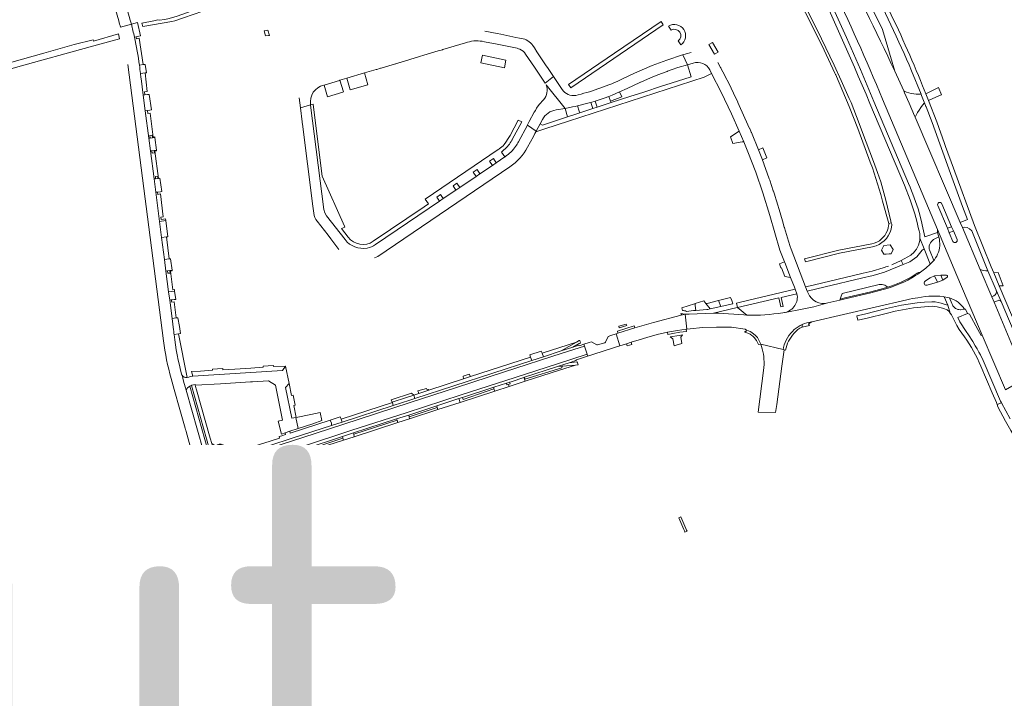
# Model space of a CAD drawing. Header units: metres. Extents: x 166325 to 190320, y 381923 to 404576.
# Tile 470 of 656: x 169647 to 170089, y 392101 to 392405. Entities that reach past the tile are written whole.
import ezdxf

# ---------------------------------------------------------------- set-up
doc = ezdxf.new("R2010")
doc.units = ezdxf.units.M
for name, color, linetype, lineweight in [('B-WE-VH-VERHARDING_ASFALT-GV', 8, 'Continuous', 18), ('B-WE-VH-VERHARDING_BETON-GV', 8, 'Continuous', 18), ('B-WE-VH-VERHARDING_BETONSTRAATSTEEN-GV', 8, 'Continuous', 18), ('B-WE-VH-VERHARDING_HALFVERHARDING-GV', 8, 'Continuous', 18), ('B-WE-VH-VERHARDING_STRAATBAKSTEEN-GV', 8, 'Continuous', 18), ('X-XX-AL-TEKENBLAD-T50', 4, 'Continuous', 50)]:
    doc.layers.add(name, color=color, linetype=linetype, lineweight=lineweight)
doc.styles.add('NLCS-ISO-M500-T50', font='NLCS-ISO.ttf', dxfattribs={"height": 2.5})

msp = doc.modelspace()

# ---------------------------------------------------------------- linework, layer by layer
at = {"layer": 'B-WE-VH-VERHARDING_ASFALT-GV', "flags": 128}
for points in [[(170024.446, 392383.154), (170018.157, 392397.45), (170009.16, 392417.399), (170000.019, 392437.283), (169998.45, 392440.23), (169993.22, 392450.725), (169989.57, 392457.61), (169985.35, 392465.26), (169984.65, 392466.52), (169983.566, 392468.427), (169981.853, 392467.355)], [(170046.03, 392331.99), (170030.53, 392368.77), (170024.446, 392383.154)], [(170049.059, 392361.69), (170048.77, 392362.365), (170046.332, 392368.057), (170044.245, 392372.724), (170043.897, 392373.489), (170039.861, 392382.346)], [(170047.4, 392382.586), (170051.653, 392372.04), (170051.875, 392371.488), (170053.109, 392368.427), (170053.213, 392368.168), (170053.869, 392366.542), (170053.914, 392366.43), (170056.611, 392359.35), (170064.91, 392336.475), (170070.252, 392321.751), (170072.451, 392315.91), (170069.248, 392314.505), (170070.212, 392312.221), (170071.257, 392312.377), (170072.3, 392312.21), (170073.445, 392311.619), (170074.425, 392310.782), (170081.645, 392292.895), (170085.342, 392284.187), (170087.532, 392279.03), (170098.766, 392252.568)], [(170055.009, 392369.193), (170053.802, 392372.265), (170052.365, 392375.875)], [(170034.33, 392369.89), (170058.99, 392311.43), (170067.726, 392290.779), (170079.119, 392263.941), (170089.584, 392239.483), (170096.315, 392243.316), (170098.605, 392244.62), (170084.444, 392278.821), (170083.43, 392281.202), (170078.206, 392293.472), (170070.212, 392312.221), (170069.248, 392314.505), (170049.059, 392361.69)], [(170100.273, 392254.071), (170086.686, 392286.14), (170084.258, 392291.871), (170083.072, 392294.67), (170075.662, 392313.121), (170066.152, 392338.81), (170062.694, 392348.616), (170062.223, 392349.93), (170058.682, 392359.586), (170055.009, 392369.193)], [(170028.67, 392367.95), (170044.17, 392331.21), (170046.78, 392324.69), (170048.891, 392318.408), (170049.762, 392315.089), (170050.492, 392311.736)], [(170065.981, 392306.039), (170064.32, 392309.93), (170063.52, 392311.94), (170059.15, 392322.11)], [(170061, 392322.91), (170065.38, 392312.59), (170066.19, 392310.72), (170067.81, 392306.83)], [(170051.17, 392307.455), (170053, 392302.67), (170055.629, 392296.308), (170055.813, 392295.858), (170057.365, 392297.47), (170055.386, 392302.297), (170055.318, 392302.544), (170055.241, 392303.034), (170055.237, 392303.532), (170055.305, 392304.025), (170055.443, 392304.5), (170055.591, 392304.846), (170055.908, 392305.425), (170056.293, 392305.962), (170056.74, 392306.449), (170057.242, 392306.88), (170057.792, 392307.248), (170058.382, 392307.548), (170059.005, 392307.775), (170059.649, 392307.926), (170059.097, 392310.042), (170053.29, 392308.02), (170052.5, 392312.151), (170051.738, 392315.558), (170050.84, 392318.932)], [(170059.649, 392307.926), (170059.858, 392306.98), (170059.988, 392306.02), (170060.038, 392305.053), (170060.009, 392304.084), (170059.9, 392303.122), (170059.711, 392302.172), (170059.445, 392301.241), (170059.103, 392300.334), (170058.688, 392299.459), (170058.201, 392298.622), (170057.648, 392297.827), (170057.365, 392297.47), (170055.813, 392295.858), (170053.754, 392293.967), (170051.375, 392292.162), (170050.205, 392291.362), (170049.178, 392290.7), (170047.454, 392289.664), (170045.69, 392288.698), (170043.889, 392287.803), (170042.054, 392286.98), (170040.188, 392286.231), (170038.293, 392285.557), (170036.874, 392285.097), (170033.044, 392283.974), (170029.17, 392283.01), (170017.57, 392280.2), (170015.152, 392279.639), (170009.87, 392278.413), (170003.478, 392276.741), (169998.264, 392275.667), (169990.612, 392274.188), (169990.422, 392274.151), (169989.618, 392274.017)], [(170047.122, 392299.913), (170042.775, 392297.415), (170043.685, 392295.626), (170046.6, 392296.906), (170049.752, 392299.161), (170052.187, 392302.061), (170053, 392302.67), (170051.17, 392307.455)], [(170071.209, 392275.672), (170071.621, 392275.65), (170072.456, 392273.744), (170073.418, 392273.466), (170077.154, 392266.483), (170078.606, 392263.769), (170079.119, 392263.941), (170067.726, 392290.779), (170058.99, 392311.43), (170059.097, 392310.042), (170059.649, 392307.926)], [(170047.436, 392300.117), (170047.122, 392299.913)], [(170053.45, 392288.159), (170054.07, 392288.64), (170055.74, 392289.67), (170057.72, 392290.54), (170060.46, 392290.91)], [(170063.331, 392289.959), (170061.36, 392288.69), (170058.96, 392287.71), (170054.34, 392286.38)], [(170060.46, 392290.91), (170063.05, 392290.87)], [(170050.215, 392280.757), (170051.828, 392281.071), (170053.455, 392281.306), (170055.091, 392281.462), (170056.732, 392281.538), (170058.376, 392281.534), (170060.017, 392281.45), (170061.653, 392281.286), (170062.007, 392281.24), (170064.46, 392280.67)], [(170078.48, 392250), (170083.527, 392238.136), (170085.45, 392233.704), (170085.778, 392232.825), (170087.807, 392233.584), (170087.355, 392234.432), (170079.553, 392252.644), (170078.341, 392255.111), (170077.635, 392256.406), (170076.845, 392257.826), (170075.985, 392259.221), (170074.817, 392261.13), (170072.91, 392264.161), (170071.928, 392265.67), (170069.117, 392269.949), (170068.185, 392271.931), (170072.456, 392273.744), (170071.621, 392275.65), (170071.209, 392275.672), (170070.66, 392275.61), (170069.396, 392275.406), (170069.212, 392275.398), (170068.664, 392275.429), (170068.128, 392275.539), (170067.613, 392275.726), (170067.13, 392275.986), (170066.691, 392276.313), (170066.303, 392276.7), (170065.977, 392277.14), (170065.717, 392277.623), (170065.531, 392278.138), (170064.46, 392280.67), (170062.007, 392281.24), (170063.68, 392277.37), (170064.786, 392273.88)], [(169973.498, 392273.008), (169972.152, 392273.103), (169960.733, 392273.913), (169958.587, 392273.911), (169947.664, 392273.434), (169946.435, 392273.38), (169945.781, 392273.351), (169946.532, 392266.714), (169948.044, 392266.885), (169953.641, 392267.416), (169959.95, 392267.629), (169966.595, 392267.54), (169972.773, 392266.591), (169972.914, 392266.553), (169973.038, 392266.477), (169973.134, 392266.372), (169973.199, 392266.237), (169973.223, 392266.137), (169974.237, 392265.868), (169975.009, 392265.568), (169975.718, 392265.164), (169977.419, 392263.849), (169978.223, 392262.908), (169978.777, 392262.093), (169979.73, 392260), (169989.77, 392257.476), (169989.976, 392258.466), (169990.29, 392259.583), (169990.68, 392260.676), (169991.144, 392261.739), (169991.681, 392262.768), (169992.287, 392263.757), (169992.483, 392264.031), (169993.162, 392264.888), (169993.901, 392265.693), (169994.698, 392266.442), (169995.547, 392267.131), (169996.444, 392267.756), (169997.384, 392268.314), (169998.363, 392268.802), (169999.375, 392269.216), (170000.414, 392269.556), (170002.6, 392270), (170045.33, 392279.78)], [(170064.786, 392273.88), (170065.269, 392273.111), (170065.891, 392271.934), (170067.65, 392268.38), (170068.826, 392266.537), (170071.132, 392263.267)], [(169989.21, 392250.07), (169990.23, 392257.36), (169989.77, 392257.476), (169979.73, 392260)], [(169981.209, 392250.85), (169981.02, 392248.11), (169978.539, 392229.503), (169986.405, 392229.353), (169986.905, 392232.857), (169989.21, 392250.07)]]:
    msp.add_lwpolyline(points, dxfattribs=at)
at = {"layer": 'B-WE-VH-VERHARDING_ASFALT-GV'}
for points in [[(169999.973, 392432.346, -0.0106041), (170028.67, 392367.95)], [(170028.138, 392423.278, -0.0188187), (170047.4, 392382.586)], [(170011.354, 392421.59, -0.0115685), (170034.33, 392369.89)], [(170052.365, 392375.875, 0.017779), (170036.116, 392412.044)], [(170050.84, 392318.932, 0.0306489), (170046.03, 392331.99)], [(170050.492, 392311.736, -0.1074569), (170051.17, 392307.455)], [(170051.17, 392307.455, -0.2101027), (170047.436, 392300.117)], [(170067.81, 392306.83, -0.9518978), (170065.981, 392306.039)], [(170063.05, 392290.87, -0.6967685), (170063.331, 392289.959)], [(170054.34, 392286.38, -0.8320594), (170053.45, 392288.159)], [(170045.33, 392279.78, -0.0321235), (170050.215, 392280.757)], [(170064.46, 392280.67, -0.1693015), (170071.209, 392275.672)], [(169989.618, 392274.017, -0.0486279), (169973.498, 392273.008)], [(170071.132, 392263.267, -0.053214), (170078.48, 392250)], [(169979.73, 392260, -0.0921266), (169981.209, 392250.85)]]:
    msp.add_lwpolyline(points, format="xyb", dxfattribs=at)
at = {"layer": 'B-WE-VH-VERHARDING_BETON-GV', "flags": 128}
for points in [[(170034.728, 392294.179), (170029.649, 392292.729), (170025.629, 392291.742), (170024.52, 392291.47), (170003.895, 392286.605), (170001.935, 392286.135), (169999.881, 392285.659), (170000.618, 392283.765), (170008.683, 392285.656), (170024.993, 392289.48), (170030.154, 392290.753), (170035.263, 392292.22), (170043.685, 392295.626), (170042.775, 392297.415), (170038.493, 392295.488)], [(170056.552, 392278.969), (170053.256, 392278.799), (170049.972, 392278.48), (170042.95, 392277.36), (170036.18, 392275.89), (170026.34, 392273.4), (170022.867, 392272.635), (170023.308, 392270.669), (170026.83, 392271.46), (170036.663, 392273.9), (170039.99, 392274.693), (170043.343, 392275.37)], [(170061.211, 392276.059), (170062.245, 392275.743), (170062.928, 392275.488), (170063.238, 392275.33), (170063.34, 392275.278), (170064.227, 392274.529), (170064.786, 392273.88), (170063.68, 392277.37)], [(170063.68, 392277.37), (170061.98, 392277.93)], [(170091.612, 392226.443), (170087.807, 392233.584), (170085.778, 392232.825)], [(170085.778, 392232.825), (170086.125, 392231.898), (170089.615, 392225.37), (170091.938, 392221.216), (170094.493, 392217.088), (170099.851, 392209.377)]]:
    msp.add_lwpolyline(points, dxfattribs=at)
at = {"layer": 'B-WE-VH-VERHARDING_BETON-GV'}
for points in [[(170037.105, 392294.965, -0.0127564), (170034.728, 392294.179)], [(170043.343, 392275.37, -0.0328639), (170056.581, 392276.939)], [(170061.98, 392277.93, 0.0778963), (170056.552, 392278.969)], [(170056.581, 392276.939, -0.0915534), (170061.211, 392276.059)]]:
    msp.add_lwpolyline(points, format="xyb", dxfattribs=at)
at = {"layer": 'B-WE-VH-VERHARDING_BETON-GV', "flags": 128}
for points in [[(169969.344, 392276.385), (169987.877, 392280.647), (169988.797, 392276.62), (169989.836, 392276.857), (169988.916, 392280.886), (169995.989, 392282.513), (169995.196, 392284.554), (169970.619, 392278.758), (169968.904, 392278.379)], [(169943.915, 392182.464), (169942.985, 392182.072), (169945.223, 392176.832), (169945.53, 392176.248), (169945.613, 392175.626), (169946.743, 392176.086), (169946.457, 392176.512), (169946.136, 392177.202)]]:
    msp.add_lwpolyline(points, close=True, dxfattribs=at)
at = {"layer": 'B-WE-VH-VERHARDING_BETONSTRAATSTEEN-GV', "flags": 128}
for points in [[(169665.54, 392512.049), (169662.251, 392523.421), (169662.145, 392523.828), (169657.244, 392522.336), (169691.696, 392404.894)], [(169696.875, 392405.235), (169696.39, 392406.894), (169692.57, 392419.962), (169690.635, 392426.582), (169686.869, 392439.462), (169685.059, 392445.656), (169681.176, 392458.937), (169679.307, 392465.331)], [(170039.861, 392382.346), (170034.323, 392401.129), (170020.971, 392428.148), (170013.335, 392436.175)], [(169692.465, 392402.153), (169697.33, 392403.49)], [(169700.094, 392404.25), (169697.377, 392403.503), (169697.33, 392403.49)], [(169698.705, 392397.675), (169699.503, 392397.857), (169700.643, 392398.117), (169701.487, 392398.25), (169700.094, 392404.25)], [(169700.799, 392397.127), (169699.699, 392396.902), (169699.503, 392397.857), (169698.705, 392397.675)], [(169700.962, 392385.048), (169702.658, 392385.315), (169700.799, 392397.127)], [(169695.781, 392385.386), (169711.761, 392261.427)], [(169703.502, 392385.448), (169702.658, 392385.315), (169700.962, 392385.048)], [(169701.441, 392381.331), (169703.486, 392381.572), (169704.147, 392381.65), (169703.502, 392385.448)], [(169935.196, 392375.598), (169927.225, 392373.023), (169920.979, 392370.992), (169912.609, 392368.27), (169910.355, 392367.539), (169907.207, 392366.518), (169906.328, 392366.233), (169904.406, 392365.609), (169898.489, 392363.69), (169896.38, 392363.006), (169893.039, 392361.922), (169881.751, 392358.226), (169880.732, 392358.79), (169878.995, 392355.534), (169878.812, 392355.191), (169882.781, 392356.471), (169893.403, 392359.898), (169954.277, 392379.693), (169954.406, 392379.758), (169957.64, 392381.384), (169956.825, 392382.966)], [(169949.418, 392386.007), (169946.818, 392385.294), (169948.551, 392379.909), (169939.51, 392377.05), (169935.196, 392375.598)], [(169703.486, 392381.572), (169701.441, 392381.331)], [(169701.695, 392379.037), (169702.65, 392371.655), (169703.426, 392371.748), (169703.261, 392373.137), (169704.47, 392373.28), (169703.486, 392381.572)], [(169710.912, 392307.829), (169709.987, 392314.977), (169708.291, 392328.078), (169707.518, 392334.047), (169705.892, 392346.609), (169705.155, 392352.305), (169703.557, 392364.653), (169702.65, 392371.655), (169701.695, 392379.037)], [(169794.571, 392307.987), (169791.568, 392311.846), (169793.084, 392312.46), (169792.927, 392312.815), (169782.993, 392335.363), (169779.043, 392366.231), (169778.873, 392367.558), (169777.728, 392367.327), (169777.741, 392367.248), (169777.754, 392367.168), (169783.723, 392320.409), (169784.17, 392318.902), (169784.913, 392317.517), (169793.206, 392306.809)], [(169868.087, 392351.509), (169868.132, 392351.593), (169868.176, 392351.677), (169872.482, 392359.601), (169870.962, 392360.357), (169867.23, 392353.529), (169866.465, 392352.13), (169865.385, 392350.475), (169864.558, 392349.476), (169864.125, 392348.952), (169862.392, 392347.48), (169862.338, 392347.434), (169861.987, 392347.196), (169829.227, 392324.964), (169830.624, 392322.866), (169828.719, 392321.572), (169805.899, 392306.068)], [(169834.33, 392325.915), (169836.06, 392327.125), (169837.307, 392325.21), (169842.911, 392329.013), (169841.66, 392330.895), (169843.4, 392332.095), (169844.666, 392330.203), (169851.985, 392335.169), (169850.72, 392337.025), (169852.45, 392338.225), (169853.732, 392336.355), (169859.322, 392340.147), (169858.07, 392341.995), (169859.8, 392343.195), (169861.072, 392341.335), (169864.896, 392343.929), (169863.462, 392346.1), (169864.514, 392347.083)], [(169806.916, 392304.591), (169835.58, 392324.039), (169834.33, 392325.915)], [(170059.15, 392322.11), (170063.52, 392311.94), (170065.38, 392312.59), (170061, 392322.91)], [(169716.284, 392266.324), (169715.623, 392271.428), (169714.557, 392279.669), (169714.076, 392283.381), (169712.864, 392292.743), (169712.191, 392297.947), (169710.912, 392307.829)], [(170066.19, 392310.72), (170064.32, 392309.93), (170065.981, 392306.039)], [(170067.81, 392306.83), (170066.19, 392310.72)], [(170078.206, 392293.472), (170083.43, 392281.202), (170084.285, 392281.565)], [(170085.342, 392284.187), (170081.645, 392292.895)], [(170084.285, 392281.565), (170083.43, 392281.202), (170084.444, 392278.821), (170086.228, 392279.562)], [(170087.532, 392279.03), (170085.342, 392284.187)], [(169718.878, 392267.807), (169718.236, 392271.769), (169717.42, 392271.676), (169715.623, 392271.428), (169716.284, 392266.324)], [(169716.507, 392264.21), (169718.469, 392264.532), (169719.377, 392264.73), (169718.878, 392267.807)], [(169718.469, 392264.532), (169716.507, 392264.21)], [(169722.259, 392244.985), (169722.314, 392244.998), (169718.469, 392264.532)], [(169720.089, 392246.017), (169720.796, 392243.416), (169721.944, 392239.334), (169722.587, 392240.303), (169723.504, 392241.078), (169724.119, 392241.397), (169724.332, 392241.455), (169724.401, 392241.474), (169725.909, 392241.887), (169726.039, 392241.482), (169726.114, 392241.487), (169737.363, 392242.176), (169750.761, 392242.998), (169751.659, 392243.053), (169758.91, 392243.498), (169761.959, 392241.528), (169765.143, 392225.84), (169763.166, 392225.416), (169764.643, 392219.581), (169766.359, 392220.203), (169768.4, 392220.91), (169772.144, 392222.181), (169771.129, 392227.027), (169769.265, 392226.679), (169766.558, 392240.541), (169768.182, 392242.347), (169766.542, 392250.103)], [(169766.542, 392250.103), (169765.116, 392248.189), (169724.959, 392245.577), (169724.597, 392245.553), (169723.351, 392245.25), (169723.079, 392245.184), (169722.314, 392244.998), (169722.259, 392244.985)], [(169715.19, 392244.6), (169716.602, 392239.581), (169717.489, 392236.427), (169718.218, 392233.833), (169721.486, 392222.207), (169721.658, 392221.596), (169721.706, 392221.424), (169721.875, 392220.826), (169724.667, 392210.894), (169729.574, 392212.35), (169721.944, 392239.334), (169720.796, 392243.416), (169720.089, 392246.017), (169720.062, 392246.062), (169720.036, 392246.108)], [(169720.036, 392246.108), (169720.062, 392246.062), (169720.089, 392246.017)]]:
    msp.add_lwpolyline(points, dxfattribs=at)
at = {"layer": 'B-WE-VH-VERHARDING_BETONSTRAATSTEEN-GV'}
for points in [[(170013.335, 392436.175, -0.0111116), (170039.861, 392382.346)], [(169691.696, 392404.894, -0.0055476), (169692.465, 392402.153)], [(169697.33, 392403.49, 0.0028228), (169696.875, 392405.235)], [(169697.33, 392403.49, -0.0088066), (169698.705, 392397.675)], [(169700.962, 392385.048, 0.0189315), (169698.705, 392397.675)], [(169701.441, 392381.331, 0.0056597), (169700.962, 392385.048)], [(169701.441, 392381.331, -0.0034451), (169701.695, 392379.037)], [(169864.514, 392347.083, 0.0931571), (169868.087, 392351.509)], [(170061, 392322.91, 0.9924431), (170059.15, 392322.11)], [(169805.899, 392306.068, -0.3980426), (169794.571, 392307.987)], [(169793.206, 392306.809, 0.2790323), (169803.109, 392303.052)], [(170081.645, 392292.895, -0.1555323), (170078.206, 392293.472)], [(170085.342, 392284.187, -0.4069232), (170084.285, 392281.565)], [(170086.228, 392279.562, -0.3974187), (170087.532, 392279.03)], [(169716.284, 392266.324, 0.0042105), (169716.507, 392264.21)], [(169716.507, 392264.21, 0.0390582), (169720.036, 392246.108)], [(169711.761, 392261.427, 0.0358367), (169715.19, 392244.6)], [(169720.089, 392246.017, 0.294865), (169722.259, 392244.985)]]:
    msp.add_lwpolyline(points, format="xyb", dxfattribs=at)
at = {"layer": 'B-WE-VH-VERHARDING_BETONSTRAATSTEEN-GV', "flags": 128}
for points in [[(169935.034, 392404.618), (169914.169, 392390.433), (169893.513, 392376.39), (169894.473, 392374.969), (169935.94, 392403.192)], [(169758.6, 392400.818), (169757.757, 392400.641), (169756.888, 392400.459), (169757.533, 392398.212), (169758.88, 392398.317), (169759.325, 392398.352)], [(169958.12, 392395.235), (169956.51, 392394.285), (169958.93, 392390.015), (169960.58, 392390.945)], [(169790.929, 392378.291), (169790.67, 392378.214), (169783.805, 392376.169), (169785.365, 392370.931), (169792.23, 392372.976), (169792.489, 392373.053)], [(169801.942, 392381.571), (169793.978, 392379.199), (169795.541, 392373.95), (169803.506, 392376.323)], [(170060.773, 392371.822), (170059.464, 392375.082), (170053.802, 392372.265), (170055.009, 392369.193), (170059.918, 392371.432)], [(169705.296, 392371.969), (169704.635, 392371.891), (169703.426, 392371.748), (169702.65, 392371.655), (169703.557, 392364.653), (169704.538, 392364.775), (169705.597, 392364.907), (169706.338, 392364.999)], [(169912.609, 392368.27), (169912.349, 392368.933), (169911.509, 392371.076), (169909.467, 392370.276), (169905.432, 392368.996), (169906.328, 392366.233), (169907.207, 392366.518), (169910.355, 392367.539)], [(169916.409, 392373.104), (169913.033, 392371.674), (169911.509, 392371.076), (169912.349, 392368.933), (169917.391, 392370.91)], [(169705.766, 392363.552), (169704.711, 392363.421), (169704.538, 392364.775), (169703.557, 392364.653), (169705.155, 392352.305), (169705.782, 392352.381), (169705.634, 392353.603), (169706.708, 392353.732), (169706.856, 392352.51), (169707.878, 392352.634), (169707.847, 392352.893), (169707.106, 392352.801)], [(169891.93, 392365.622), (169893.039, 392361.922), (169896.38, 392363.006), (169898.489, 392363.69), (169898.263, 392364.429), (169897.526, 392366.84), (169896.404, 392366.559), (169895.302, 392366.328)], [(169897.526, 392366.84), (169898.263, 392364.429), (169898.489, 392363.69), (169904.406, 392365.609), (169903.506, 392368.385), (169902.77, 392368.152)], [(169707.878, 392352.634), (169706.856, 392352.51), (169705.814, 392352.385), (169705.782, 392352.381), (169705.155, 392352.305), (169705.892, 392346.609), (169706.516, 392346.691), (169707.551, 392346.827), (169708.562, 392346.96)], [(169970.048, 392355.473), (169966.094, 392352.872), (169967.216, 392349.882), (169971.444, 392350.717), (169972.085, 392350.653)], [(169980.675, 392347.972), (169978.661, 392347.158), (169980.495, 392342.622), (169982.502, 392343.454)], [(169707.924, 392346.55), (169708.601, 392346.638), (169708.562, 392346.96), (169707.551, 392346.827), (169707.687, 392345.787), (169706.652, 392345.651), (169706.516, 392346.691), (169705.892, 392346.609), (169707.518, 392334.047), (169708.224, 392334.138), (169708.096, 392335.128), (169709.158, 392335.265), (169709.286, 392334.276), (169709.507, 392334.305)], [(169710.184, 392334.393), (169709.507, 392334.305), (169709.286, 392334.276), (169708.224, 392334.138), (169707.518, 392334.047), (169708.291, 392328.078), (169709.015, 392328.159), (169710.354, 392328.309), (169711.061, 392328.388)], [(169710.466, 392327.309), (169709.162, 392327.125), (169709.015, 392328.159), (169708.291, 392328.078), (169709.987, 392314.977), (169712.778, 392315.359), (169712.675, 392316.114), (169711.738, 392315.979), (169710.721, 392315.865), (169710.599, 392316.956), (169711.616, 392317.07)], [(169712.778, 392315.359), (169709.987, 392314.977), (169710.912, 392307.829), (169713.086, 392308.056), (169713.766, 392308.127)], [(170065.38, 392312.59), (170063.52, 392311.94), (170064.32, 392309.93), (170066.19, 392310.72)], [(169713.086, 392308.056), (169710.912, 392307.829), (169712.191, 392297.947), (169714.277, 392298.185)], [(169714.955, 392298.266), (169714.277, 392298.185), (169712.191, 392297.947), (169712.864, 392292.743), (169715.581, 392293.071)], [(169993.124, 392289.886), (169990.54, 392296.536), (169990.439, 392296.796), (169988.068, 392295.914), (169988.689, 392294.244), (169989.051, 392294.151), (169990.546, 392290.32)], [(169714.939, 392292.691), (169715.617, 392292.775), (169715.581, 392293.071), (169712.864, 392292.743), (169714.076, 392283.381), (169716.755, 392283.727), (169716.65, 392284.457), (169715.972, 392284.373)], [(169713.733, 392291.713), (169713.61, 392292.788), (169714.637, 392292.907), (169714.761, 392291.831)], [(169716.755, 392283.727), (169714.076, 392283.381), (169714.557, 392279.669), (169715.26, 392279.76), (169715.618, 392279.806), (169716.476, 392279.917), (169717.292, 392280.01)], [(169966.457, 392277.839), (169967.222, 392278.008), (169966.721, 392279.511), (169966.216, 392280.875), (169960.82, 392279.561), (169961.832, 392276.817)], [(169716.594, 392278.889), (169715.425, 392278.706), (169715.26, 392279.76), (169714.557, 392279.669), (169715.623, 392271.428), (169717.42, 392271.676)], [(169958.587, 392273.911), (169960.733, 392273.913), (169972.152, 392273.103), (169973.498, 392273.008), (169969.344, 392276.385), (169969.157, 392276.363)], [(169946.313, 392266.689), (169946.532, 392266.714), (169945.781, 392273.351), (169943.953, 392272.88), (169931.609, 392269.701), (169926.376, 392268.228), (169923.205, 392267.211), (169915.59, 392264.8), (169914.87, 392264.537), (169916.522, 392259.182), (169919.489, 392260.141), (169921.607, 392260.829), (169925.131, 392261.921), (169928.674, 392262.952), (169933.248, 392264.245), (169937.879, 392265.319), (169942.344, 392266.067)], [(169945.781, 392273.351), (169945.67, 392273.381), (169944.79, 392273.616), (169943.831, 392273.733), (169943.933, 392273.692), (169944.069, 392273.552), (169944.139, 392273.37), (169944.149, 392273.203), (169944.087, 392273.023), (169943.953, 392272.88)], [(169919.627, 392268.351), (169919.36, 392268.972), (169916.106, 392267.997), (169916.225, 392267.265)], [(169901.778, 392255.447), (169902.069, 392254.509), (169904.32, 392255.236), (169914.055, 392258.384), (169916.522, 392259.182), (169914.87, 392264.537), (169912.419, 392263.751), (169911.337, 392263.404), (169910.041, 392260.875), (169909.706, 392260.589), (169906.547, 392259.658), (169906.114, 392259.699), (169903.758, 392260.973), (169902.677, 392260.626), (169900.4, 392259.895), (169900.661, 392259.05)], [(169845.335, 392237.225), (169865.387, 392243.645), (169888.055, 392250.989), (169901.778, 392255.447), (169900.661, 392259.05), (169890.605, 392255.838), (169864.682, 392247.456), (169843.193, 392240.538), (169822.492, 392233.816), (169792.282, 392223.959), (169774.285, 392218.104), (169756.576, 392212.352), (169739.194, 392206.695), (169740.341, 392203.097), (169751.474, 392206.698), (169774.058, 392214.015), (169796.329, 392221.296), (169820.578, 392229.182)], [(169897.066, 392260.841), (169881.649, 392255.827), (169882.247, 392254.306), (169890.251, 392256.902)], [(169723.504, 392241.078), (169722.587, 392240.303), (169721.944, 392239.334), (169729.574, 392212.35), (169729.735, 392211.784), (169731.6, 392212.403)], [(169770.324, 392234.821), (169769.869, 392237.103), (169769.253, 392236.98), (169768.182, 392242.347), (169766.558, 392240.541), (169769.265, 392226.679), (169771.129, 392227.027), (169772.144, 392222.181), (169778.76, 392224.254), (169782.751, 392225.659), (169782.036, 392229.228), (169777.79, 392228.378), (169771.267, 392227.077), (169770.197, 392232.44), (169770.776, 392232.556)], [(169824.004, 392237.084), (169823.014, 392238.004), (169813.981, 392235.027), (169814.369, 392233.951), (169820.82, 392236.049)], [(169830.734, 392239.272), (169830.56, 392239.674), (169829.984, 392239.464), (169829.772, 392240.116), (169825.912, 392238.945), (169826.105, 392238.31), (169826.264, 392237.819)], [(169740.758, 392201.79), (169740.341, 392203.097), (169739.194, 392206.695), (169738.938, 392207.499), (169738.842, 392207.799), (169738.783, 392207.78), (169737.634, 392207.408), (169736.778, 392207.13), (169735.907, 392206.933), (169730.266, 392209.844), (169729.917, 392211.12), (169729.735, 392211.784), (169729.574, 392212.35), (169724.667, 392210.894), (169724.872, 392210.166), (169724.973, 392209.679), (169725.25, 392208.345), (169722.233, 392202.457), (169721.952, 392202.366), (169720.772, 392201.981), (169720.905, 392201.607), (169721.176, 392200.841), (169722.436, 392197.271), (169722.857, 392195.963), (169724.038, 392196.348), (169739.533, 392201.391)], [(169722.436, 392197.271), (169721.176, 392200.841), (169651.816, 392178.28), (169652.797, 392174.631), (169658.233, 392176.396)], [(169648.546, 392190.616), (169647.448, 392190.253), (169647.736, 392189.071), (169648.817, 392189.413)], [(169652.797, 392174.631), (169651.816, 392178.28), (169647.212, 392180.155), (169645.793, 392185.813), (169643.392, 392185.256), (169644.796, 392179.556), (169642.328, 392175.272), (169599.566, 392161.399), (169600.767, 392157.694), (169606.967, 392159.703), (169610.806, 392157.331), (169612.112, 392153.71), (169614.285, 392154.373), (169613.162, 392158.466), (169614.958, 392162.346)]]:
    msp.add_lwpolyline(points, close=True, dxfattribs=at)
at = {"layer": 'B-WE-VH-VERHARDING_HALFVERHARDING-GV', "flags": 128}
for points in [[(169995.535, 392417.01), (170001.94, 392404.475), (170008.139, 392391.823), (170013.037, 392381.558), (170013.294, 392380.953), (170013.391, 392380.752), (170013.72, 392379.954), (170019.443, 392366.512), (170023.286, 392356.692), (170028.882, 392341.634), (170029.858, 392339.008), (170033.536, 392327.018), (170034.359, 392324.061), (170037.198, 392313.989), (170038.312, 392314.377), (170038.13, 392315.084), (170035.791, 392324.474), (170033.635, 392332.713), (170032.125, 392336.917), (170030.354, 392341.846), (170027.028, 392350.608), (170022.685, 392362.005), (170020.236, 392368.334), (170019.451, 392370.074), (170015.739, 392378.237), (170012.659, 392385.09), (170007.038, 392396.948), (170000.185, 392410.5)], [(170015.352, 392280.17), (170015.152, 392279.639), (170017.57, 392280.2), (170029.17, 392283.01), (170033.044, 392283.974), (170036.874, 392285.097), (170038.293, 392285.557), (170040.188, 392286.231), (170042.054, 392286.98), (170043.889, 392287.803), (170045.69, 392288.698), (170047.454, 392289.664), (170049.178, 392290.7), (170050.205, 392291.362), (170051.375, 392292.162), (170050.536, 392292.14), (170049.953, 392291.742)], [(170038.149, 392285.989), (170036.784, 392285.547), (170032.954, 392284.424), (170029.08, 392283.46), (170017.48, 392280.65), (170015.352, 392280.17)]]:
    msp.add_lwpolyline(points, dxfattribs=at)
for points in [[(169865.419, 392387.314), (169854.912, 392389.529), (169854.176, 392386.087), (169864.727, 392383.918)], [(170029.875, 392303.519), (170031.552, 392304.021), (170032.912, 392304.686), (170034.105, 392305.486), (170035.117, 392306.347), (170036.084, 392307.39), (170036.945, 392308.568), (170037.761, 392310.139), (170038.229, 392311.514), (170038.568, 392313.517), (170038.514, 392313.698), (170038.312, 392314.377), (170037.198, 392313.989), (170037.144, 392313.412), (170037.119, 392313.149), (170036.911, 392311.997), (170036.397, 392310.562), (170035.914, 392309.61), (170035.34, 392308.719), (170034.781, 392308.009), (170033.98, 392307.208), (170032.938, 392306.347), (170031.835, 392305.713), (170030.657, 392305.199), (170029.622, 392304.896), (170014.731, 392302.154), (169999.337, 392298.166), (169999.855, 392296.851), (170015.082, 392300.799)]]:
    msp.add_lwpolyline(points, close=True, dxfattribs=at)
at = {"layer": 'B-WE-VH-VERHARDING_HALFVERHARDING-GV'}
msp.add_lwpolyline([(170049.953, 392291.742, -0.0658021), (170038.149, 392285.989)], format="xyb", dxfattribs=at)
at = {"layer": 'B-WE-VH-VERHARDING_STRAATBAKSTEEN-GV', "flags": 128}
for points in [[(169740.594, 392415.325), (169739.898, 392413.461), (169728.855, 392410.934), (169717.865, 392407.107), (169714.266, 392406.067), (169712.301, 392405.618), (169709.757, 392405.213), (169709.164, 392405.468), (169707.348, 392405.025), (169702.066, 392403.921), (169702.436, 392402.423), (169715.488, 392404.727), (169716.79, 392404.957), (169720.728, 392406.233), (169729.42, 392409.312), (169740.161, 392411.6), (169741.183, 392411.909), (169742.39, 392413.41), (169742.375, 392413.426), (169741.748, 392414.095)], [(169671.731, 392394.349), (169658.005, 392390.445), (169643.639, 392386.454), (169637.634, 392384.709), (169631.456, 392382.809), (169623.919, 392380.719), (169615.966, 392378.334), (169616.675, 392375.536), (169624.691, 392378.026), (169633.649, 392380.523), (169633.64, 392380.585), (169639.701, 392382.378), (169646.445, 392384.374), (169678.863, 392393.244), (169682.187, 392394.18), (169692.016, 392396.88), (169691.512, 392399.117), (169680.365, 392395.772), (169680.154, 392396.476)], [(170053.213, 392368.168), (170053.109, 392368.427), (170051.875, 392371.488), (170051.653, 392372.04), (170050.549, 392371.996), (170049.445, 392372.031), (170048.346, 392372.147), (170047.258, 392372.341), (170046.187, 392372.613), (170045.139, 392372.962), (170044.118, 392373.385), (170043.897, 392373.489), (170044.245, 392372.724), (170046.332, 392368.057), (170048.77, 392362.365), (170049.059, 392361.69), (170049.462, 392362.58), (170050.081, 392363.782), (170050.768, 392364.945), (170051.521, 392366.066), (170052.337, 392367.142)], [(170039.141, 392302.455), (170037.803, 392304.478), (170035.007, 392304.211), (170033.838, 392302.042), (170034.915, 392300.272), (170035.937, 392300.332), (170037.371, 392300.416), (170038.265, 392300.429)], [(170086.294, 392292.019), (170084.258, 392291.871), (170086.686, 392286.14), (170088.431, 392286.107)], [(170036.784, 392285.547), (170035.389, 392286.371), (170034.182, 392286.676), (170032.904, 392286.675), (170016.303, 392282.689), (170015.657, 392280.977), (170015.352, 392280.17), (170017.48, 392280.65), (170029.08, 392283.46), (170032.954, 392284.424)], [(169955.112, 392278.237), (169954.231, 392279.345), (169950.262, 392278.189), (169950.3, 392277.273), (169950.554, 392275.066), (169955.524, 392275.423), (169955.949, 392275.517), (169957.077, 392275.766)], [(169957.077, 392275.766), (169961.832, 392276.817), (169960.82, 392279.561), (169955.731, 392278.239), (169955.112, 392278.237)], [(169923.205, 392267.211), (169922.864, 392268.142), (169915.41, 392265.749), (169915.59, 392264.8)], [(170002.6, 392270), (170000.414, 392269.556), (169999.375, 392269.216), (169998.363, 392268.802), (169998.273, 392267.615), (170001.63, 392268.27), (170001.16, 392269.002)], [(169946.371, 392265.67), (169946.313, 392266.689), (169942.344, 392266.067), (169937.879, 392265.319), (169937.98, 392264.309), (169940.289, 392264.731), (169943.457, 392265.254)], [(169939.061, 392263.156), (169940.28, 392262.301), (169940.951, 392259.222), (169941.825, 392259.488), (169944.295, 392260.241), (169943.863, 392263.038), (169944.549, 392264.05), (169943.133, 392263.872)], [(169976.729, 392262.96), (169977.846, 392261.531), (169978.745, 392259.787), (169979.73, 392260), (169978.777, 392262.093), (169978.223, 392262.908), (169977.419, 392263.849), (169975.718, 392265.164), (169975.009, 392265.568), (169974.237, 392265.868), (169973.223, 392266.137), (169973.211, 392265.971), (169973.141, 392265.802), (169973.036, 392265.685), (169972.837, 392265.584), (169972.66, 392265.57), (169972.583, 392265.286), (169973.914, 392264.87), (169974.923, 392264.368), (169975.69, 392263.878), (169976.228, 392263.453), (169976.357, 392263.351)], [(169921.607, 392260.829), (169919.489, 392260.141), (169919.793, 392259.167), (169921.901, 392259.817)], [(169881.649, 392255.827), (169881.269, 392256.823), (169876.162, 392255.185), (169876.475, 392254.145), (169877.015, 392252.609), (169882.247, 392254.306)], [(169765.116, 392248.189), (169766.542, 392250.103), (169761.121, 392249.851), (169761.068, 392250.42), (169758.736, 392250.279), (169756.469, 392250.141), (169756.5, 392249.547), (169750.984, 392249.168), (169743.826, 392248.745), (169738.359, 392248.499), (169738.346, 392249.04), (169736.042, 392248.902), (169733.729, 392248.764), (169733.761, 392248.215), (169728.288, 392247.893), (169724.388, 392247.635), (169724.959, 392245.577)], [(169824.521, 392235.582), (169877.015, 392252.609), (169876.475, 392254.145), (169849.48, 392245.367), (169846.375, 392244.358), (169830.734, 392239.272), (169826.264, 392237.819), (169825.424, 392237.546), (169824.004, 392237.084)], [(169889.448, 392248.286), (169896.548, 392250.586), (169890.691, 392250.077), (169890.546, 392249.367), (169873.949, 392244.208), (169873.74, 392245.078), (169873.42, 392244.974), (169873.656, 392244.246), (169873.973, 392243.272)], [(169849.48, 392245.367), (169848.933, 392246.501), (169846.2, 392245.615), (169846.375, 392244.358)], [(169865.602, 392242.426), (169859.988, 392240.597), (169860.002, 392239.962), (169860.404, 392238.876), (169866.814, 392240.953), (169866.487, 392241.897), (169865.86, 392241.68)], [(169873.42, 392244.974), (169867.685, 392243.105), (169866.998, 392242.881), (169867.248, 392242.16), (169866.487, 392241.897), (169866.814, 392240.953), (169873.973, 392243.272), (169873.656, 392244.246)], [(169822.325, 392234.87), (169824.521, 392235.582), (169824.004, 392237.084), (169820.82, 392236.049), (169814.369, 392233.951), (169814.437, 392233.79), (169814.877, 392232.454)], [(169860.404, 392238.876), (169860.002, 392239.962), (169846.174, 392235.098), (169845.864, 392235.997), (169844.321, 392235.495), (169844.885, 392233.848)], [(169814.877, 392232.454), (169814.437, 392233.79), (169791.502, 392226.304), (169791.895, 392225)], [(169844.885, 392233.848), (169844.321, 392235.495), (169834.418, 392232.272), (169834.587, 392231.58), (169834.911, 392230.616)], [(169821.931, 392227.325), (169821.771, 392228.156), (169816.296, 392226.374), (169816.551, 392225.788), (169816.868, 392224.771), (169822.152, 392226.482)], [(169834.911, 392230.616), (169834.587, 392231.58), (169821.931, 392227.325), (169822.152, 392226.482)], [(169791.502, 392226.304), (169791.05, 392227.392), (169786.535, 392225.92), (169787.129, 392224.47), (169787.105, 392223.446), (169791.895, 392225)], [(169816.868, 392224.771), (169816.551, 392225.788), (169797.143, 392219.504), (169797.292, 392218.428)], [(169797.143, 392219.504), (169797.034, 392220.105), (169792.13, 392218.509), (169792.23, 392217.705), (169792.525, 392216.883), (169797.292, 392218.428)], [(169737.576, 392211.071), (169737.195, 392210.986), (169736.804, 392210.98), (169736.421, 392211.053), (169736.06, 392211.202), (169735.737, 392211.422), (169735.466, 392211.703), (169735.257, 392212.033), (169735.12, 392212.399), (169735.06, 392212.785), (169735.079, 392213.175), (169735.178, 392213.553), (169735.351, 392213.903), (169735.614, 392214.233), (169735.861, 392214.45), (169736.197, 392214.649), (169736.568, 392214.776), (169736.956, 392214.825), (169737.345, 392214.794), (169737.721, 392214.684), (169738.066, 392214.501), (169738.368, 392214.251), (169738.612, 392213.946), (169738.789, 392213.597), (169738.891, 392213.219), (169738.915, 392212.829), (169738.859, 392212.442), (169738.726, 392212.074), (169738.521, 392211.741), (169738.252, 392211.457), (169737.932, 392211.233)], [(169792.525, 392216.883), (169792.23, 392217.705), (169774.919, 392211.932), (169774.832, 392212.879), (169774.222, 392212.681), (169774.426, 392212.027), (169774.749, 392211.124)], [(169720.772, 392201.981), (169721.952, 392202.366), (169722.233, 392202.457), (169725.25, 392208.345), (169724.973, 392209.679), (169724.872, 392210.166), (169722.261, 392209.298), (169720.895, 392208.808), (169721.686, 392206.26), (169720.609, 392203.358), (169700.798, 392196.908), (169701.312, 392195.644)], [(169764.989, 392207.962), (169765.189, 392208.027), (169768.658, 392209.151), (169767.499, 392210.493), (169764.648, 392209.565), (169758.128, 392207.443), (169751.081, 392205.15), (169751.334, 392204.373), (169741.704, 392201.254), (169741.456, 392202.017), (169740.758, 392201.79), (169740.987, 392201.013), (169741.2, 392200.255), (169751.512, 392203.595), (169758.632, 392205.902)], [(169774.749, 392211.124), (169774.426, 392212.027), (169774.222, 392212.681), (169767.499, 392210.493), (169768.658, 392209.151)], [(169721.176, 392200.841), (169720.905, 392201.607), (169720.772, 392201.981), (169701.312, 392195.644), (169697.953, 392194.55), (169696.691, 392194.139), (169692.633, 392192.818), (169651.841, 392179.543), (169648.163, 392181.055), (169647.417, 392184.146), (169646.941, 392186.124), (169645.793, 392185.813), (169647.212, 392180.155), (169651.816, 392178.28)], [(169741.2, 392200.255), (169740.987, 392201.013), (169740.758, 392201.79), (169739.533, 392201.391), (169724.038, 392196.348), (169722.857, 392195.963), (169721.186, 392195.42), (169721.649, 392193.92)], [(169700.191, 392188.587), (169700.622, 392188.727), (169707.731, 392191.041), (169713.989, 392193.077), (169714.401, 392193.211), (169721.186, 392195.42), (169722.857, 392195.963), (169722.436, 392197.271), (169658.233, 392176.396), (169652.797, 392174.631), (169653.048, 392173.243), (169658.611, 392175.054), (169675.905, 392180.683), (169676.422, 392180.851), (169680.084, 392182.042), (169682.2, 392182.731), (169682.545, 392182.843), (169685.379, 392183.766), (169686.722, 392184.203)], [(169700.798, 392196.908), (169700.599, 392197.436), (169696.995, 392196.274), (169697.953, 392194.55), (169701.312, 392195.644)], [(169692.633, 392192.818), (169692.323, 392194.2), (169692.143, 392194.71), (169652.077, 392181.794), (169651.273, 392181.535), (169651.841, 392179.543)], [(169696.153, 392196.003), (169692.143, 392194.71), (169692.323, 392194.2), (169692.633, 392192.818), (169696.691, 392194.139)], [(169696.995, 392196.274), (169696.153, 392196.003), (169696.691, 392194.139), (169697.953, 392194.55)], [(169715.091, 392190.973), (169714.401, 392193.211), (169713.989, 392193.077), (169714.254, 392192.263), (169707.997, 392190.222), (169708.437, 392188.802)], [(169721.649, 392193.92), (169721.186, 392195.42), (169714.401, 392193.211), (169715.091, 392190.973), (169721.82, 392193.207)], [(169701.318, 392186.48), (169700.622, 392188.727), (169700.191, 392188.587), (169700.459, 392187.763), (169687.01, 392183.374), (169686.722, 392184.203), (169685.379, 392183.766), (169686.079, 392181.508)], [(169708.437, 392188.802), (169707.997, 392190.222), (169707.731, 392191.041), (169700.622, 392188.727), (169701.318, 392186.48)], [(169649.412, 392182.201), (169648.849, 392184.509), (169647.417, 392184.146), (169648.163, 392181.055), (169651.841, 392179.543), (169651.273, 392181.535)], [(169685.379, 392183.766), (169682.545, 392182.843), (169683.245, 392180.583), (169686.079, 392181.508)], [(169676.61, 392178.456), (169676.152, 392179.833), (169658.889, 392174.2), (169658.593, 392172.392), (169659.047, 392172.539), (169659.338, 392172.821)], [(169680.408, 392181.193), (169680.084, 392182.042), (169676.422, 392180.851), (169675.905, 392180.683), (169676.152, 392179.833), (169676.61, 392178.456), (169680.84, 392179.798)], [(169682.545, 392182.843), (169682.2, 392182.731), (169682.473, 392181.894), (169680.408, 392181.193), (169680.84, 392179.798), (169683.245, 392180.583)], [(169658.889, 392174.2), (169658.611, 392175.054), (169653.048, 392173.243), (169653.456, 392171.99), (169654.063, 392170.925), (169654.513, 392169.952), (169658.796, 392171.353), (169658.593, 392172.392)], [(169653.048, 392173.243), (169652.797, 392174.631), (169614.958, 392162.346), (169613.162, 392158.466), (169614.285, 392154.373), (169615.475, 392154.736), (169614.852, 392156.777), (169614.656, 392157.395), (169614.441, 392158.094), (169614.376, 392158.331), (169615.802, 392161.42), (169617.375, 392161.917), (169648.06, 392171.62)], [(169654.063, 392170.925), (169653.456, 392171.99), (169617.837, 392160.456), (169617.375, 392161.917), (169615.802, 392161.42), (169614.376, 392158.331), (169614.441, 392158.094)]]:
    msp.add_lwpolyline(points, close=True, dxfattribs=at)
for points in [[(169872.316, 392397.047), (169871.52, 392397.21), (169869.878, 392397.545), (169863.064, 392398.936), (169861.413, 392399.272), (169855.958, 392400.386)], [(169938.355, 392402.58), (169939.516, 392400.795)], [(169942.663, 392395.959), (169943.829, 392394.163)], [(169783.674, 392376.13), (169783.805, 392376.169), (169790.67, 392378.214), (169790.929, 392378.291), (169793.978, 392379.199), (169801.942, 392381.571), (169807.193, 392383.135), (169807.42, 392383.203), (169809.158, 392383.721), (169809.409, 392383.796), (169815.882, 392385.724), (169815.931, 392385.738), (169817.775, 392386.287), (169817.902, 392386.325), (169826.597, 392388.914), (169828.55, 392389.497), (169828.608, 392389.514), (169835.064, 392391.437)], [(169835.064, 392391.437), (169836.945, 392391.997), (169837.073, 392392.035), (169847.222, 392395.058), (169848.127, 392395.325)], [(169855.724, 392395.572), (169861.47, 392394.423), (169870.41, 392392.636), (169871.065, 392392.453), (169871.697, 392392.2), (169872.442, 392391.792), (169873.125, 392391.288), (169873.73, 392390.701), (169874.252, 392390.039), (169878.222, 392384.136), (169882.998, 392377.034), (169883.017, 392377.003), (169883.035, 392376.972), (169886.793, 392379.965), (169884.38, 392383.547), (169883.209, 392385.285), (169879.329, 392391.046), (169878.147, 392392.8), (169877.44, 392393.85)], [(169925.81, 392377.419), (169925.868, 392377.446), (169930.291, 392379.361), (169933.584, 392380.724), (169937.785, 392382.287), (169937.939, 392382.344), (169939.933, 392383.086), (169942.565, 392383.958), (169946.818, 392385.294), (169944.837, 392389.691), (169944.677, 392389.66), (169937.649, 392387.386), (169931.085, 392384.913), (169923.142, 392381.479), (169917.681, 392378.901)], [(169948.509, 392390.755), (169946.337, 392390.126), (169944.837, 392389.691), (169946.818, 392385.294), (169949.418, 392386.007)], [(169956.825, 392382.966), (169957.64, 392381.384), (169961.994, 392372.942), (169966.598, 392363.211), (169970.048, 392355.473), (169972.085, 392350.653), (169973.958, 392346.191), (169977.478, 392337.082), (169980.678, 392327.799), (169983.825, 392317.709), (169988.364, 392302.137), (169990.439, 392296.796), (169990.54, 392296.536), (169993.124, 392289.886), (169994.832, 392285.491), (169995.196, 392284.554), (169995.989, 392282.513)], [(169978.661, 392347.158), (169975.53, 392354.899), (169975.45, 392355.097), (169974.792, 392356.611), (169974.748, 392356.713), (169972.66, 392361.354), (169969.498, 392368.38), (169969.44, 392368.509), (169969.403, 392368.591), (169968.594, 392370.282), (169966.459, 392374.758), (169966.397, 392374.888), (169962.727, 392382.024), (169961.806, 392383.742), (169961.749, 392383.848), (169961.676, 392383.984), (169960.477, 392386.214)], [(169890.696, 392374.171), (169886.793, 392379.965), (169883.035, 392376.972)], [(169883.411, 392376.229), (169891.93, 392365.622), (169895.302, 392366.328), (169896.404, 392366.559), (169897.526, 392366.84), (169902.77, 392368.152), (169903.506, 392368.385), (169905.432, 392368.996), (169909.467, 392370.276), (169911.509, 392371.076), (169913.033, 392371.674), (169916.409, 392373.104), (169919.849, 392374.655), (169925.538, 392377.293), (169925.81, 392377.419)], [(169891.93, 392365.622), (169883.411, 392376.229)], [(169772.635, 392370.358), (169773.183, 392365.972), (169773.199, 392365.977), (169777.728, 392367.327)], [(169882.217, 392369.581), (169880.364, 392367.373), (169879.165, 392365.736), (169878.592, 392364.793), (169878.111, 392364.001), (169875.85, 392359.756), (169875.108, 392358.361), (169875.041, 392358.236), (169878.995, 392355.534), (169880.732, 392358.79), (169881.734, 392360.669)], [(169897.816, 392371.765), (169896.797, 392371.538), (169896.736, 392371.528), (169896.675, 392371.518)], [(169793.206, 392306.809), (169784.913, 392317.517), (169784.17, 392318.902), (169783.723, 392320.409), (169777.754, 392367.168), (169777.741, 392367.248), (169777.728, 392367.327), (169773.199, 392365.977), (169773.183, 392365.972), (169773.973, 392359.649), (169773.989, 392359.521), (169774.241, 392357.547), (169776.244, 392341.869), (169776.511, 392339.782), (169778.662, 392322.943), (169778.929, 392320.851), (169779.211, 392318.646)], [(169887.931, 392365.005), (169891.93, 392365.622)], [(169875.117, 392348.264), (169877.707, 392353.12), (169878.427, 392354.47), (169878.812, 392355.191), (169878.995, 392355.534), (169875.041, 392358.236), (169871.042, 392350.727)], [(170000.98, 392282.829), (170000.618, 392283.765), (169999.881, 392285.659), (169993.326, 392302.619), (169992.894, 392303.683), (169992.156, 392306.176), (169990.387, 392312.153), (169990.342, 392312.305), (169990.295, 392312.463), (169989.834, 392314.02), (169989.794, 392314.155), (169988.412, 392318.826), (169986.82, 392324.203), (169986.027, 392326.628), (169985.979, 392326.775), (169985.403, 392328.536), (169985.383, 392328.597), (169985.328, 392328.765), (169983.772, 392333.523), (169983.577, 392334.07), (169981.159, 392340.866), (169981.122, 392340.97), (169980.542, 392342.507), (169980.495, 392342.622), (169978.661, 392347.158)], [(169865.011, 392344.007), (169864.896, 392343.929), (169861.072, 392341.335), (169859.322, 392340.147), (169853.732, 392336.355), (169851.985, 392335.169), (169844.666, 392330.203), (169842.911, 392329.013), (169837.307, 392325.21), (169835.58, 392324.039), (169806.916, 392304.591)], [(169806.482, 392298.642), (169807.192, 392298.944), (169807.885, 392299.285), (169867.18, 392339.53)], [(169780.673, 392315.131), (169785.576, 392308.804), (169786.857, 392307.15), (169790.494, 392302.457)], [(170057.72, 392290.54), (170055.74, 392289.67), (170054.07, 392288.64), (170053.45, 392288.159)], [(170054.34, 392286.38), (170058.96, 392287.71), (170057.72, 392290.54)], [(170063.05, 392290.87), (170060.46, 392290.91), (170061.36, 392288.69), (170063.331, 392289.959)], [(169950.3, 392277.273), (169950.262, 392278.189), (169949.933, 392278.094), (169944.333, 392276.285), (169944.593, 392275.059)], [(169946.379, 392274.651), (169949.572, 392274.996), (169950.554, 392275.066), (169950.3, 392277.273)], [(169990.612, 392274.188), (169998.264, 392275.667), (170003.478, 392276.741), (170009.87, 392278.413)], [(169994.699, 392264.799), (169995.594, 392265.771), (169996.441, 392266.451), (169997.335, 392267.067), (169998.273, 392267.615), (169998.363, 392268.802), (169997.384, 392268.314), (169996.444, 392267.756), (169995.547, 392267.131), (169994.698, 392266.442), (169993.901, 392265.693), (169993.162, 392264.888), (169992.483, 392264.031), (169992.287, 392263.757), (169991.681, 392262.768), (169991.144, 392261.739), (169990.68, 392260.676), (169990.29, 392259.583), (169989.976, 392258.466), (169989.77, 392257.476), (169990.23, 392257.36)], [(169898.294, 392259.444), (169895.449, 392258.525), (169890.251, 392256.902), (169882.247, 392254.306), (169877.015, 392252.609), (169824.521, 392235.582), (169822.325, 392234.87), (169814.877, 392232.454), (169791.895, 392225), (169787.105, 392223.446), (169769.952, 392217.885), (169758.954, 392214.32), (169738.842, 392207.799), (169738.938, 392207.499), (169739.194, 392206.695), (169756.576, 392212.352), (169774.285, 392218.104), (169792.282, 392223.959), (169822.492, 392233.816), (169843.193, 392240.538)], [(169843.193, 392240.538), (169864.682, 392247.456), (169890.605, 392255.838), (169900.661, 392259.05), (169900.4, 392259.895), (169898.716, 392259.355)], [(169898.424, 392260.295), (169898.915, 392260.453), (169898.544, 392261.622), (169898.267, 392261.534), (169897.066, 392260.841), (169890.251, 392256.902), (169895.449, 392258.525), (169898.231, 392260.163)], [(169901.778, 392255.447), (169888.055, 392250.989), (169865.387, 392243.645), (169845.335, 392237.225), (169820.578, 392229.182), (169796.329, 392221.296), (169774.058, 392214.015), (169751.474, 392206.698), (169740.341, 392203.097), (169740.758, 392201.79), (169741.456, 392202.017), (169751.081, 392205.15), (169758.128, 392207.443), (169764.648, 392209.565), (169767.499, 392210.493), (169774.222, 392212.681), (169774.832, 392212.879), (169792.13, 392218.509), (169797.034, 392220.105), (169816.296, 392226.374), (169821.771, 392228.156), (169834.418, 392232.272), (169844.321, 392235.495), (169845.864, 392235.997), (169859.988, 392240.597), (169865.602, 392242.426), (169866.258, 392242.64), (169866.998, 392242.881), (169867.685, 392243.105), (169873.42, 392244.974), (169873.74, 392245.078), (169888.496, 392249.886), (169893.721, 392251.585), (169896.788, 392252.571)], [(169897.119, 392252.908), (169902.069, 392254.509), (169901.778, 392255.447)], [(169990.23, 392257.36), (169990.88, 392257.23)], [(169897.178, 392251.94), (169893.721, 392251.585), (169888.496, 392249.886), (169890.691, 392250.077), (169896.548, 392250.586), (169897.84, 392250.699), (169897.419, 392251.955)], [(169734.554, 392211.375), (169733.388, 392215.456), (169732.727, 392217.798), (169726.595, 392239.513), (169726.178, 392240.99), (169726.039, 392241.482), (169725.909, 392241.887), (169724.401, 392241.474), (169724.332, 392241.455), (169732.455, 392212.687), (169731.6, 392212.403), (169729.735, 392211.784), (169729.917, 392211.12), (169730.266, 392209.844), (169735.907, 392206.933), (169736.778, 392207.13), (169737.634, 392207.408), (169738.783, 392207.78), (169738.842, 392207.799), (169758.954, 392214.32), (169769.952, 392217.885), (169787.105, 392223.446), (169787.129, 392224.47), (169786.535, 392225.92), (169768.66, 392220.093), (169768.4, 392220.91), (169766.359, 392220.203), (169766.551, 392219.403), (169764.865, 392218.863), (169763.698, 392218.481)], [(169735.295, 392214.222), (169733.388, 392215.456), (169734.554, 392211.375)], [(169763.698, 392218.481), (169763.84, 392217.783), (169759.609, 392216.46), (169744.833, 392211.841), (169740.617, 392210.434), (169740.251, 392210.802), (169738.137, 392210.119)], [(169738.137, 392210.119), (169740.251, 392210.802)], [(169740.251, 392210.802), (169739.084, 392211.648)]]:
    msp.add_lwpolyline(points, dxfattribs=at)
at = {"layer": 'B-WE-VH-VERHARDING_STRAATBAKSTEEN-GV'}
for points in [[(169943.829, 392394.163, 0.982735), (169938.355, 392402.58)], [(169939.516, 392400.795, -0.9556278), (169942.663, 392395.959)], [(169848.127, 392395.325, -0.1412404), (169855.724, 392395.572)], [(169877.44, 392393.85, 0.2106463), (169872.316, 392397.047)], [(169949.418, 392386.007, -0.3748626), (169956.825, 392382.966)], [(169917.681, 392378.901, -0.0492272), (169897.816, 392371.765)], [(169777.728, 392367.327, -0.3910081), (169783.674, 392376.13)], [(169883.411, 392376.229, -0.2972088), (169882.217, 392369.581)], [(169896.675, 392371.518, -0.2942272), (169890.696, 392374.171)], [(169881.734, 392360.669, -0.2442863), (169887.931, 392365.005)], [(169869.766, 392348.665, -0.0887075), (169865.011, 392344.007)], [(169867.18, 392339.53, 0.1249458), (169875.117, 392348.264)], [(169871.042, 392350.727, -0.0322591), (169869.766, 392348.665)], [(169779.211, 392318.646, 0.1411799), (169780.673, 392315.131)], [(169806.916, 392304.591, -0.1010712), (169803.109, 392303.052)], [(169995.989, 392282.513, -0.4183444), (169990.612, 392274.188)], [(170009.87, 392278.413, -0.3725895), (170000.98, 392282.829)], [(169944.593, 392275.059, -0.0929547), (169946.379, 392274.651)], [(169990.88, 392257.23, -0.1549293), (169994.699, 392264.799)], [(169898.231, 392260.163, -0.1257664), (169898.424, 392260.295)], [(169898.716, 392259.355, -0.2296392), (169898.294, 392259.444)], [(169896.788, 392252.571, -0.2515037), (169897.119, 392252.908)], [(169897.419, 392251.955, -0.1283935), (169897.178, 392251.94)], [(169739.084, 392211.648, 0.9739029), (169735.295, 392214.222)], [(169738.137, 392210.119, -0.3527693), (169734.554, 392211.375)]]:
    msp.add_lwpolyline(points, format="xyb", dxfattribs=at)

# ---------------------------------------------------------------- next in the draw order: texts
at = {"layer": 'X-XX-AL-TEKENBLAD-T50', "insert": (168939.707, 392034.687), "char_height": 180, "attachment_point": 7, "style": 'NLCS-ISO-M500-T50', "bg_fill": 3, "box_fill_scale": 1, "bg_fill_color": 256, "bg_fill_transparency": 0}
msp.add_mtext('Lieshout', dxfattribs=at)

doc.saveas('drawing.dxf')
